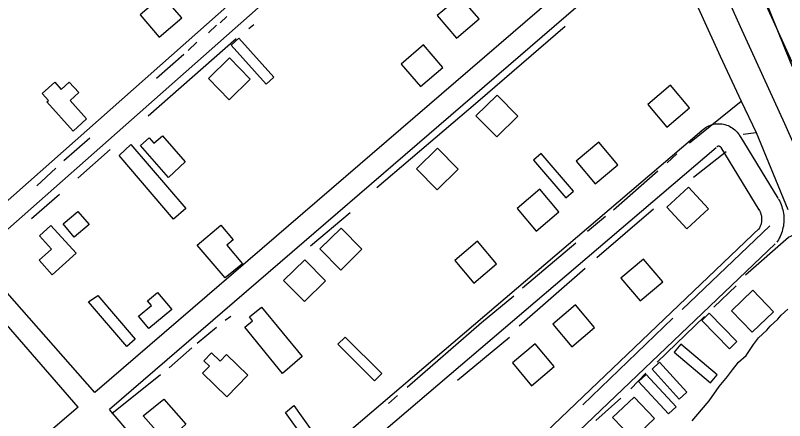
# Model space of a CAD drawing. Extents: x 3568792 to 3606828, y 529143 to 554785.
# Drawn here: x 3579612 to 3580651, y 540044 to 540591 of the extents above; entities that cross this region are included whole.
import ezdxf

# ---------------------------------------------------------------- set-up
doc = ezdxf.new("R2010")
doc.units = 0
for name, color, linetype in [('V-BLDG-OTLN', 7, 'Continuous'), ('V-RAIL-TRAK', 7, 'Continuous'), ('V-ROAD-CNTR', 7, 'Continuous'), ('V-SITE-VEGE', 7, 'Continuous'), ('V-TOPO-SHOR', 7, 'Continuous')]:
    doc.layers.add(name, color=color, linetype=linetype)

msp = doc.modelspace()

# ---------------------------------------------------------------- linework, layer by layer
at = {"layer": 'V-BLDG-OTLN'}
for points in [[(3579806.4, 540561.3), (3579836.8, 540587.4), (3579810.7, 540617.8), (3579780.4, 540591.7)], [(3580207.8, 540560.1), (3580238.1, 540586.2), (3580212.1, 540616.5), (3580181.7, 540590.5)], [(3579950.6, 540497.9), (3579961, 540507.2), (3579913.6, 540559.9), (3579903.2, 540550.5)], [(3580159, 540494.6), (3580189.3, 540520.6), (3580163.2, 540551), (3580132.9, 540524.9)], [(3579901.2, 540533.4), (3579872.6, 540505.4), (3579900.6, 540476.9), (3579929.2, 540504.9)], [(3579690.3, 540434.7), (3579654.5, 540474.1), (3579656.6, 540476), (3579648.3, 540485.2), (3579665.2, 540500.6), (3579674, 540490.8), (3579684.9, 540500.6), (3579697.6, 540486.5), (3579686, 540476.1), (3579708.3, 540451.3)], [(3580491.8, 540440.1), (3580522.4, 540465.8), (3580496.7, 540496.4), (3580466, 540470.7)], [(3580262.6, 540483.3), (3580234, 540455.3), (3580262.1, 540426.7), (3580290.6, 540454.8)], [(3579818.8, 540371.9), (3579780.8, 540415.3), (3579792.7, 540425.6), (3579799.1, 540418.3), (3579810.5, 540428.2), (3579841.4, 540392.9)], [(3579767.8, 540416.6), (3579842.2, 540329.9), (3579825.7, 540315.8), (3579752, 540401.7)], [(3580182, 540411.7), (3580153.5, 540383.7), (3580181.5, 540355.1), (3580210, 540383.2)], [(3580395, 540363.3), (3580425.6, 540389.1), (3580399.8, 540419.7), (3580369.2, 540394)], [(3580322.1, 540404.5), (3580311.5, 540395.4), (3580355.1, 540344.5), (3580365.7, 540353.6)], [(3580315.1, 540299.7), (3580345.7, 540325.5), (3580320, 540356.1), (3580289.4, 540330.3)], [(3580521, 540359.1), (3580491.6, 540332), (3580518.7, 540302.6), (3580548.1, 540329.7)], [(3579711.6, 540308.5), (3579691.5, 540291.6), (3579676.6, 540309.4), (3579696.5, 540326.1)], [(3579660.1, 540307.3), (3579694, 540269.7), (3579661.8, 540240.6), (3579644.1, 540260.2), (3579660.9, 540275.4), (3579644.7, 540293.3)], [(3579895.2, 540236.3), (3579857.7, 540280.6), (3579889.4, 540307.5), (3579906.2, 540287.7), (3579897.6, 540280.4), (3579918.9, 540255.3)], [(3580051.8, 540303.6), (3580023.3, 540275.6), (3580051.3, 540247), (3580079.9, 540275.1)], [(3580231.2, 540229.5), (3580261.9, 540255.2), (3580236.1, 540285.8), (3580205.5, 540260.1)], [(3580002.8, 540261), (3579974.3, 540233), (3580002.3, 540204.4), (3580030.8, 540232.5)], [(3580455.5, 540205.6), (3580486.1, 540231.3), (3580460.4, 540261.9), (3580429.8, 540236.2)], [(3579823.3, 540193.8), (3579792.1, 540168), (3579778.4, 540184.7), (3579795.8, 540199.1), (3579790.3, 540205.6), (3579803.9, 540216.9)], [(3580608, 540219.7), (3580579.1, 540192), (3580606.7, 540163.1), (3580635.6, 540190.8)], [(3579723.2, 540212.7), (3579774, 540153.6), (3579762.6, 540143.8), (3579710.8, 540204.1)], [(3579972.9, 540107.4), (3579921.8, 540169.8), (3579932.3, 540178.4), (3579928.1, 540183.7), (3579944.5, 540197.1), (3579999.2, 540130.2)], [(3580363.5, 540143.5), (3580394.1, 540169.3), (3580368.3, 540199.9), (3580337.7, 540174.1)], [(3580576.1, 540140.7), (3580586.2, 540150.4), (3580549, 540188.8), (3580539, 540179)], [(3580096.8, 540097.5), (3580106.7, 540107.4), (3580057.5, 540156.6), (3580047.6, 540146.8)], [(3580309.1, 540090.9), (3580339.7, 540116.7), (3580314, 540147.3), (3580283.4, 540121.6)], [(3580550.7, 540094.9), (3580559.7, 540105.6), (3580510.7, 540146.9), (3580501.7, 540136.2)], [(3579896.9, 540133.2), (3579925.9, 540105.2), (3579897.4, 540075.8), (3579864.8, 540107.7), (3579874.1, 540117.2), (3579866.6, 540124.5), (3579876.9, 540135.2), (3579888.4, 540124)], [(3580508.4, 540072.9), (3580518.8, 540082.3), (3580482, 540122.5), (3580471.7, 540113.1)], [(3580494, 540052.7), (3580504.3, 540062.2), (3580463.7, 540106.1), (3580453.4, 540096.6)], [(3579812.4, 540072.7), (3579842.2, 540038.8), (3579831.7, 540029.5), (3579835.3, 540025.4), (3579819.1, 540011.2), (3579784.8, 540050.2)], [(3580447.4, 540075.6), (3580418.5, 540047.9), (3580446.1, 540019), (3580475, 540046.7)], [(3579988.1, 540064.2), (3580012.4, 540029.8), (3580000.6, 540021.5), (3579977, 540054.8)]]:
    msp.add_lwpolyline(points, close=True, dxfattribs=at)
at = {"layer": 'V-RAIL-TRAK'}
msp.add_lwpolyline([(3579737.1, 542472.1), (3579797.7, 542335.9), (3579854.3, 542207), (3579914.9, 542071.7), (3579976.4, 541936.8), (3580025.2, 541828.7), (3580090.3, 541683), (3580144.1, 541565.4), (3580206.5, 541426), (3580283, 541256.8), (3580341.8, 541126), (3580405.1, 540986.2), (3580457.1, 540872.3), (3580467.5, 540849.6), (3580529.5, 540712.5), (3580590.5, 540575.9), (3580650.7, 540444.7), (3580712.6, 540304.8)], dxfattribs=at)
at = {"layer": 'V-ROAD-CNTR'}
for p, q in [((3580436.5, 540698.9), (3579719.5, 540081.6)), ((3580456.1, 540676.2), (3579739, 540058.8)), ((3579890, 539882.3), (3580538.9, 540435.5)), ((3579909.6, 539859.5), (3580558.4, 540412.6)), ((3580617.4, 540303.9), (3580018.9, 539733.5)), ((3579719.5, 540081.6), (3579558.6, 540264.2)), ((3579696.7, 540062), (3578829, 539321.4)), ((3579890, 539882.3), (3579739, 540058.8))]:
    msp.add_line(p, q, dxfattribs=at)
for points in [[(3579558.6, 540264.2), (3579558.6, 540264.2), (3580328.4, 540944.8)], [(3578725.1, 539586.4), (3579530.9, 540278.4), (3580256.2, 540920.9)], [(3580747.2, 540338.3), (3580626.1, 540603.6)], [(3580538.2, 540434.8), (3580539.4, 540436), (3580541.1, 540437.4), (3580542.9, 540438.7), (3580544.7, 540439.9), (3580546.6, 540441), (3580548.6, 540441.9), (3580550.7, 540442.7), (3580552.8, 540443.4), (3580554.9, 540443.9), (3580557.1, 540444.3), (3580559.3, 540444.5), (3580561.5, 540444.6), (3580563.7, 540444.5), (3580565.9, 540444.3), (3580568, 540443.9), (3580570.2, 540443.4), (3580572.3, 540442.8), (3580574.3, 540442), (3580576.3, 540441.1), (3580578.3, 540440.1), (3580580.1, 540438.9), (3580581.9, 540437.6), (3580583.6, 540436.2), (3580585.2, 540434.6), (3580586.7, 540433), (3580588, 540431.3), (3580589.3, 540429.5), (3580590.3, 540427.8), (3580590.5, 540427.4)], [(3580590.2, 540428), (3580641.7, 540344.1)], [(3580559.1, 540413.3), (3580559.6, 540413.8), (3580559.8, 540413.9), (3580559.9, 540414), (3580560.1, 540414.2), (3580560.3, 540414.2), (3580560.4, 540414.3), (3580560.6, 540414.4), (3580560.8, 540414.5), (3580561, 540414.5), (3580561.2, 540414.5), (3580561.4, 540414.6), (3580561.6, 540414.6), (3580561.8, 540414.6), (3580562, 540414.5), (3580562.2, 540414.5), (3580562.4, 540414.5), (3580562.5, 540414.4), (3580562.7, 540414.3), (3580562.9, 540414.3), (3580563.1, 540414.2), (3580563.2, 540414.1), (3580563.4, 540413.9), (3580563.5, 540413.8), (3580563.7, 540413.7), (3580563.8, 540413.5), (3580563.9, 540413.4), (3580564.1, 540413.2), (3580564.3, 540412.9), (3580564.2, 540412.9)], [(3580564.6, 540412.3), (3580616.1, 540328.4)], [(3580641.9, 540343.8), (3580642.9, 540342), (3580644.1, 540339.8), (3580645.1, 540337.6), (3580646, 540335.3), (3580646.9, 540333), (3580647.6, 540330.6), (3580648.2, 540328.3), (3580648.8, 540325.9), (3580649.2, 540323.5), (3580649.5, 540321), (3580649.7, 540318.6), (3580649.7, 540316.1), (3580649.7, 540313.7), (3580649.6, 540311.2), (3580649.3, 540308.8), (3580649, 540306.3), (3580648.5, 540303.9), (3580647.9, 540301.6), (3580647.2, 540299.2), (3580646.4, 540296.9), (3580645.6, 540294.6), (3580644.6, 540292.3), (3580643.5, 540290.1), (3580642.3, 540288), (3580641, 540286), (3580640.2, 540284.7)], [(3580615.9, 540328.7), (3580616.7, 540327.4), (3580617.2, 540326.5), (3580617.6, 540325.5), (3580618.1, 540324.4), (3580618.4, 540323.4), (3580618.8, 540322.3), (3580619.1, 540321.3), (3580619.3, 540320.2), (3580619.5, 540319.1), (3580619.6, 540318), (3580619.7, 540316.9), (3580619.7, 540315.8), (3580619.7, 540314.7), (3580619.7, 540313.6), (3580619.5, 540312.5), (3580619.4, 540311.4), (3580619.2, 540310.3), (3580618.9, 540309.3), (3580618.6, 540308.2), (3580618.2, 540307.1), (3580617.8, 540306.1), (3580617.4, 540305.1), (3580616.9, 540304.1), (3580616.4, 540303.1), (3580615.8, 540302.2), (3580615.3, 540301.4)], [(3580638.1, 540282.2), (3580029.9, 539702.5), (3579084.5, 538798.4)], [(3579696.7, 540062), (3579537.8, 540244.8)]]:
    msp.add_lwpolyline(points, dxfattribs=at)
at = {"layer": 'V-SITE-VEGE'}
msp.add_lwpolyline([(3580526.1, 540043.5), (3580538.5, 540058.2), (3580548.7, 540070.6), (3580562.3, 540089.9), (3580573.6, 540103.5), (3580580.4, 540112.5), (3580588.4, 540122.7), (3580598.6, 540131.8), (3580608.7, 540146.5), (3580615.5, 540155.6), (3580626.9, 540165.7), (3580631.4, 540171.4), (3580641.6, 540180.5), (3580646.1, 540186.1), (3580655.2, 540194)], dxfattribs=at)
at = {"layer": 'V-TOPO-SHOR'}
for p, q in [((3579888.4, 540580.7), (3579897.6, 540589.4)), ((3579927.2, 540573.1), (3579934, 540578.6)), ((3579872.8, 540567.4), (3579883.8, 540577.5)), ((3579791.4, 540455.3), (3579910.2, 540559.8)), ((3579845.3, 540543.6), (3579857.2, 540554.6)), ((3579802.7, 540506), (3579839.4, 540538.6)), ((3580522.2, 540418.7), (3580592.2, 540474.8)), ((3580594.8, 540430.6), (3580612.1, 540432.5)), ((3579677.5, 540395.1), (3579712.8, 540425.3)), ((3579696.5, 540370.9), (3579740.1, 540409.9)), ((3580492.2, 540391.8), (3580505.4, 540403.7)), ((3580527.8, 540372.3), (3580571.6, 540407)), ((3579640.8, 540360.7), (3579666.5, 540384.5)), ((3580419.7, 540328.5), (3580479.4, 540380.9)), ((3579633.7, 540316.4), (3579671.8, 540349.4)), ((3580397.1, 540264), (3580473.6, 540329.5)), ((3580010.6, 540279.6), (3580063.9, 540324.7)), ((3580384.6, 540299.4), (3580408.8, 540319.9)), ((3580512.6, 540193.7), (3580630.6, 540306.7)), ((3580296.7, 540222.9), (3580368.7, 540283.9)), ((3580292.3, 540171.5), (3580381.6, 540249.4)), ((3580555, 540197), (3580585.5, 540225.7)), ((3579895.3, 540179.4), (3579903.1, 540184.9)), ((3580478.5, 540122.8), (3580542.7, 540184.3)), ((3580378.3, 540064.9), (3580500, 540181.9)), ((3579857.5, 540148.4), (3579883.5, 540169.8)), ((3580208.9, 540098.2), (3580279.1, 540156.5)), ((3579819.7, 540115.2), (3579850.2, 540142)), ((3579742.3, 540053.2), (3579807.9, 540106.1)), ((3580442.9, 540086.8), (3580463.4, 540107.8)), ((3580115.8, 540066.7), (3580128.1, 540077.6)), ((3580396, 540044), (3580429.7, 540074.1))]:
    msp.add_line(p, q, dxfattribs=at)
for points in [[(3580514.4, 540880.8), (3580581.1, 540718.9), (3580658.3, 540528.1), (3580735, 540355.2)], [(3580438.8, 540815.3), (3580490.6, 540696.6), (3580492.5, 540692.4), (3580563.5, 540535.7), (3580592.2, 540474.8), (3580612.1, 540432.5), (3580655.2, 540328.9)], [(3580099.9, 540358.4), (3580236.6, 540474.5), (3580354.6, 540576.1)], [(3580597.8, 540240.7), (3580656.1, 540291.3), (3580663, 540294.5), (3580669.4, 540294.9)], [(3580140.9, 540089), (3580241.6, 540176), (3580285.3, 540212.4)]]:
    msp.add_lwpolyline(points, dxfattribs=at)

doc.saveas('drawing.dxf')
